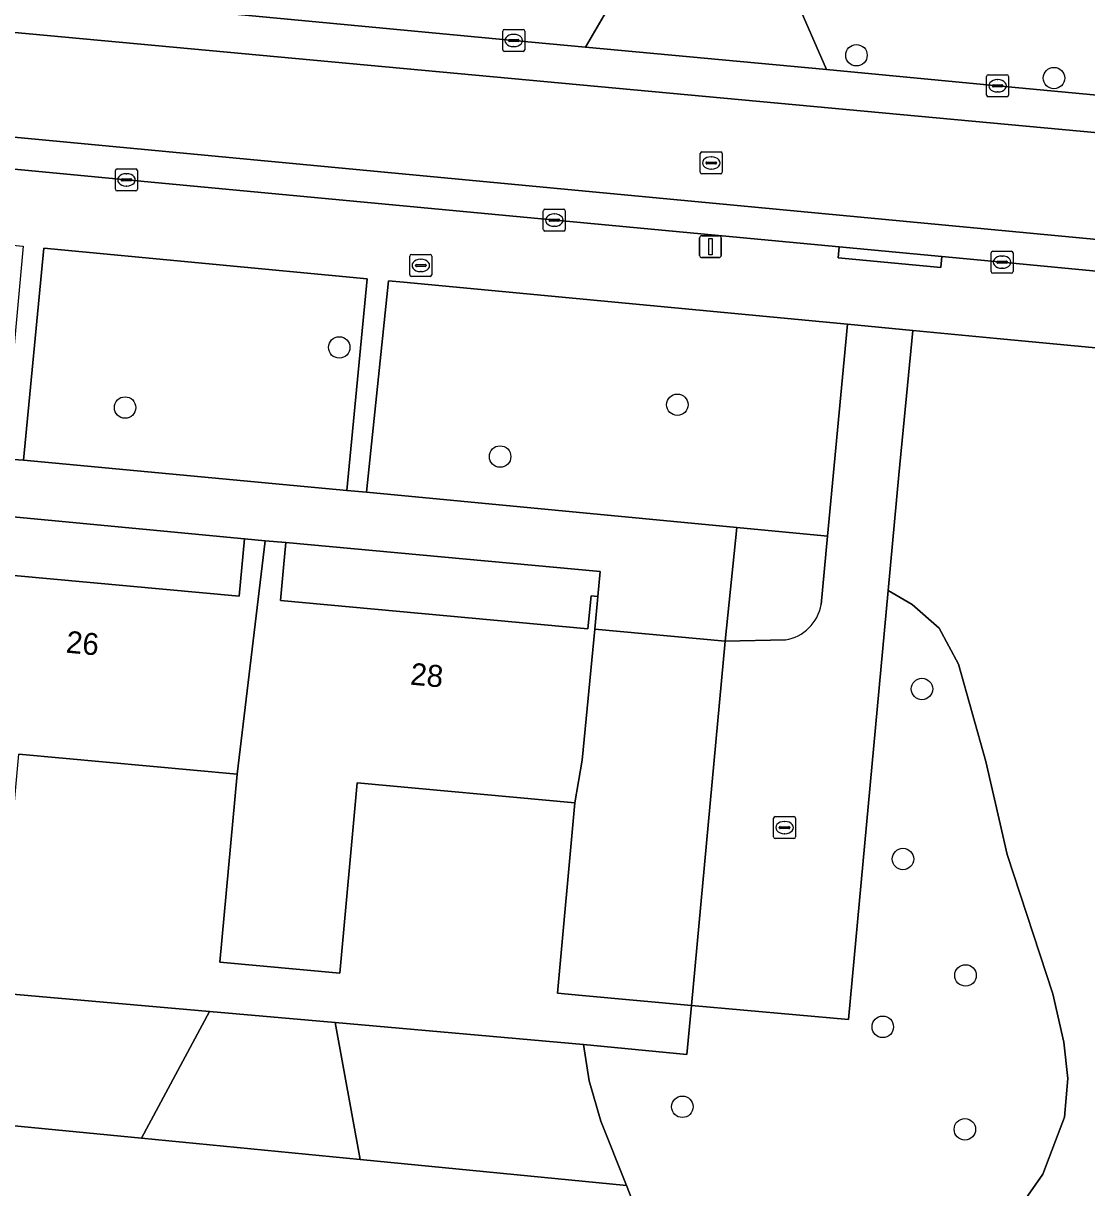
# Model space of a CAD drawing. Extents: x 162184 to 163154, y 385507 to 386516.
# Drawn here: x 162296.8 to 162345.2, y 385676.1 to 385729.1 of the extents above; entities that cross this region are included whole.
import ezdxf

# ---------------------------------------------------------------- set-up
doc = ezdxf.new("R2010")
doc.units = 0
for name, color, linetype in [('IMGEO_Boom', 7, 'Continuous'), ('IMGEO_Brandkraan', 7, 'Continuous'), ('IMGEO_Erf', 7, 'Continuous'), ('IMGEO_Groenvoorziening', 7, 'Continuous'), ('IMGEO_Kolk', 7, 'Continuous'), ('IMGEO_Lichtmast', 7, 'Continuous'), ('IMGEO_Pand', 7, 'Continuous'), ('IMGEO_Pand_nummerreeks', 7, 'Continuous'), ('IMGEO_Rijbaan_lokaal_gesloten', 7, 'Continuous'), ('IMGEO_Rijbaan_lokaal_open', 7, 'Continuous'), ('IMGEO_Rioolput', 7, 'Continuous'), ('IMGEO_Voetpad_open', 7, 'Continuous')]:
    doc.layers.add(name, color=color, linetype=linetype)

msp = doc.modelspace()

# ---------------------------------------------------------------- linework, layer by layer
at = {"layer": 'IMGEO_Boom'}
for centre in [(162334.701, 385727.667), (162343.696, 385726.626), (162311.147, 385714.353), (162301.394, 385711.615), (162326.546, 385711.742), (162318.473, 385709.382), (162337.684, 385698.79), (162336.817, 385691.042), (162339.667, 385685.738), (162335.899, 385683.396), (162326.774, 385679.752), (162339.638, 385678.727)]:
    msp.add_circle(centre, 0.489, dxfattribs=at)
at = {"layer": 'IMGEO_Brandkraan'}
for p, q in [((162314.361, 385717.663), (162314.361, 385718.515)), ((162314.436, 385718.589), (162315.288, 385718.589)), ((162314.849, 385718.369), (162314.874, 385718.369)), ((162315.362, 385718.515), (162315.362, 385717.663)), ((162314.62, 385718.083), (162314.62, 385718.095)), ((162315.058, 385718.046), (162314.66, 385718.046)), ((162314.663, 385718.132), (162315.061, 385718.132)), ((162314.872, 385717.809), (162314.847, 385717.809)), ((162315.104, 385718.095), (162315.104, 385718.083)), ((162315.288, 385717.589), (162314.436, 385717.589))]:
    msp.add_line(p, q, dxfattribs=at)
for points in [[(162314.361, 385717.663), (162314.361, 385718.515)], [(162314.436, 385718.589), (162315.288, 385718.589)], [(162315.362, 385718.515), (162315.362, 385717.663)], [(162315.288, 385717.589), (162314.436, 385717.589)]]:
    msp.add_lwpolyline(points, dxfattribs=at)
for centre, radius, start, end in [((162314.438, 385718.513), 0.0765, 91.552, 178.448), ((162314.438, 385718.513), 0.0765, 91.552, 178.448), ((162315.286, 385718.513), 0.0765, 1.552, 88.448), ((162315.286, 385718.513), 0.0765, 1.552, 88.448), ((162314.66, 385718.092), 0.0403, 85.8775, 175.7526), ((162314.657, 385718.082), 0.0366, 178.938, 274.7102), ((162315.061, 385718.089), 0.043, 264.8664, 352.4533), ((162315.065, 385718.094), 0.0386, 1.7309, 96.639), ((162314.438, 385717.665), 0.0765, 181.552, 268.448), ((162314.438, 385717.665), 0.0765, 181.552, 268.448), ((162315.286, 385717.665), 0.0765, 271.552, 358.448), ((162315.286, 385717.665), 0.0765, 271.552, 358.448)]:
    msp.add_arc(centre, radius, start, end, dxfattribs=at)
for centre, major_axis, ratio, start_param, end_param in [((162314.848, 385718.089), (-0.387, 0.002), 0.722429, 4.712389, 7.853982), ((162314.873, 385718.089), (-0.39, 0.002), 0.717154, 1.570796, 4.712389)]:
    msp.add_ellipse(centre, major_axis=major_axis, ratio=ratio, start_param=start_param, end_param=end_param, dxfattribs=at)
at = {"layer": 'IMGEO_Erf'}
for points in [[(162306.832, 385705.633), (162293.244, 385706.93), (162292.999, 385704.264), (162306.592, 385703.015)], [(162322.612, 385703.033), (162322.918, 385703.005), (162323.024, 385704.151), (162308.709, 385705.461), (162308.604, 385704.321), (162308.467, 385702.826), (162322.475, 385701.539)]]:
    msp.add_lwpolyline(points, close=True, dxfattribs=at)
msp.add_lwpolyline([(162289.198, 385685.507), (162305.235, 385684.094), (162310.963, 385683.589), (162322.266, 385682.593), (162326.973, 385682.13), (162327.188, 385684.362), (162322.209, 385684.82), (162321.086, 385684.923), (162321.883, 385693.597), (162311.965, 385694.508), (162311.169, 385685.835), (162305.703, 385686.338), (162306.491, 385694.912), (162296.563, 385695.824)], dxfattribs=at)
at = {"layer": 'IMGEO_Groenvoorziening'}
for points in [[(162312.412, 385717.479), (162297.691, 385718.874), (162296.769, 385709.213), (162311.499, 385707.842)], [(162334.297, 385715.407), (162314.067, 385717.323), (162313.385, 385717.388), (162312.393, 385707.757), (162329.258, 385706.149), (162333.232, 385705.772), (162333.385, 385705.758)], [(162302.141, 385678.318), (162305.235, 385684.094), (162289.198, 385685.507), (162289.75, 385679.525)], [(162312.094, 385677.348), (162310.963, 385683.589), (162305.235, 385684.094), (162302.141, 385678.318)], [(162324.229, 385676.165), (162323.066, 385679.099), (162322.53, 385680.94), (162322.266, 385682.593), (162310.963, 385683.589), (162312.094, 385677.348)]]:
    msp.add_lwpolyline(points, close=True, dxfattribs=at)
for points in [[(162406.222, 385708.608), (162341.099, 385714.759), (162337.261, 385715.127), (162336.625, 385708.552), (162336.141, 385703.282), (162337.233, 385702.638), (162338.466, 385701.56), (162339.344, 385699.923), (162340.593, 385695.492), (162341.243, 385692.652), (162341.563, 385691.252), (162343.641, 385684.905), (162344.138, 385682.696), (162344.331, 385681.045), (162344.168, 385679.279), (162343.181, 385676.687), (162341.102, 385673.713)], [(162341.102, 385673.713), (162343.181, 385676.687), (162344.168, 385679.279), (162344.331, 385681.045), (162344.138, 385682.696), (162343.641, 385684.905), (162341.563, 385691.252), (162341.243, 385692.652), (162340.593, 385695.492), (162339.344, 385699.923), (162338.466, 385701.56), (162337.233, 385702.638), (162336.141, 385703.282), (162334.344, 385683.735), (162327.188, 385684.362), (162326.973, 385682.13), (162322.266, 385682.593), (162322.53, 385680.94), (162323.066, 385679.099), (162324.229, 385676.165), (162324.721, 385674.923)], [(162324.721, 385674.923), (162324.229, 385676.165), (162312.094, 385677.348), (162302.141, 385678.318), (162289.75, 385679.525)]]:
    msp.add_lwpolyline(points, dxfattribs=at)
at = {"layer": 'IMGEO_Kolk'}
for p, q in [((162318.592, 385727.914), (162318.592, 385728.766)), ((162318.667, 385728.84), (162319.519, 385728.84)), ((162318.894, 385728.383), (162319.292, 385728.383)), ((162319.08, 385728.62), (162319.105, 385728.62)), ((162319.593, 385728.766), (162319.593, 385727.914)), ((162319.519, 385727.84), (162318.667, 385727.84)), ((162318.851, 385728.334), (162318.851, 385728.346)), ((162319.289, 385728.297), (162318.891, 385728.297)), ((162319.103, 385728.06), (162319.078, 385728.06)), ((162319.335, 385728.346), (162319.335, 385728.334)), ((162340.703, 385726.776), (162341.555, 385726.776)), ((162340.628, 385725.85), (162340.628, 385726.702)), ((162340.887, 385726.27), (162340.887, 385726.282)), ((162340.93, 385726.319), (162341.328, 385726.319)), ((162341.116, 385726.556), (162341.141, 385726.556)), ((162341.371, 385726.282), (162341.371, 385726.27)), ((162341.629, 385726.702), (162341.629, 385725.85)), ((162341.555, 385725.776), (162340.703, 385725.776)), ((162341.325, 385726.233), (162340.927, 385726.233)), ((162341.139, 385725.996), (162341.114, 385725.996)), ((162300.957, 385721.561), (162300.957, 385722.413)), ((162301.032, 385722.487), (162301.884, 385722.487)), ((162301.259, 385722.03), (162301.657, 385722.03)), ((162301.445, 385722.267), (162301.47, 385722.267)), ((162301.958, 385722.413), (162301.958, 385721.561)), ((162301.884, 385721.487), (162301.032, 385721.487)), ((162301.216, 385721.981), (162301.216, 385721.993)), ((162301.654, 385721.944), (162301.256, 385721.944)), ((162301.468, 385721.707), (162301.443, 385721.707)), ((162301.7, 385721.993), (162301.7, 385721.981)), ((162320.441, 385719.729), (162320.441, 385720.581)), ((162320.516, 385720.655), (162321.368, 385720.655)), ((162320.929, 385720.435), (162320.954, 385720.435)), ((162321.442, 385720.581), (162321.442, 385719.729)), ((162320.7, 385720.149), (162320.7, 385720.161)), ((162321.138, 385720.112), (162320.74, 385720.112)), ((162320.743, 385720.198), (162321.141, 385720.198)), ((162320.952, 385719.875), (162320.927, 385719.875)), ((162321.184, 385720.161), (162321.184, 385720.149)), ((162321.368, 385719.655), (162320.516, 385719.655)), ((162340.833, 385717.812), (162340.833, 385718.664)), ((162340.908, 385718.738), (162341.76, 385718.738)), ((162341.321, 385718.518), (162341.346, 385718.518)), ((162341.834, 385718.664), (162341.834, 385717.812)), ((162341.092, 385718.232), (162341.092, 385718.244)), ((162341.53, 385718.195), (162341.132, 385718.195)), ((162341.135, 385718.281), (162341.533, 385718.281)), ((162341.344, 385717.958), (162341.319, 385717.958)), ((162341.576, 385718.244), (162341.576, 385718.232)), ((162341.76, 385717.738), (162340.908, 385717.738)), ((162330.929, 385692.048), (162330.929, 385692.9)), ((162331.004, 385692.974), (162331.856, 385692.974)), ((162331.93, 385692.9), (162331.93, 385692.048)), ((162331.188, 385692.468), (162331.188, 385692.48)), ((162331.626, 385692.431), (162331.228, 385692.431)), ((162331.231, 385692.517), (162331.629, 385692.517)), ((162331.417, 385692.754), (162331.442, 385692.754)), ((162331.672, 385692.48), (162331.672, 385692.468)), ((162331.856, 385691.974), (162331.004, 385691.974)), ((162331.44, 385692.194), (162331.415, 385692.194))]:
    msp.add_line(p, q, dxfattribs=at)
for points in [[(162318.592, 385727.914), (162318.592, 385728.766)], [(162318.667, 385728.84), (162319.519, 385728.84)], [(162319.593, 385728.766), (162319.593, 385727.914)], [(162319.519, 385727.84), (162318.667, 385727.84)], [(162340.703, 385726.776), (162341.555, 385726.776)], [(162340.628, 385725.85), (162340.628, 385726.702)], [(162341.629, 385726.702), (162341.629, 385725.85)], [(162341.555, 385725.776), (162340.703, 385725.776)], [(162300.957, 385721.561), (162300.957, 385722.413)], [(162301.032, 385722.487), (162301.884, 385722.487)], [(162301.958, 385722.413), (162301.958, 385721.561)], [(162301.884, 385721.487), (162301.032, 385721.487)], [(162320.441, 385719.729), (162320.441, 385720.581)], [(162320.516, 385720.655), (162321.368, 385720.655)], [(162321.442, 385720.581), (162321.442, 385719.729)], [(162321.368, 385719.655), (162320.516, 385719.655)], [(162340.833, 385717.812), (162340.833, 385718.664)], [(162340.908, 385718.738), (162341.76, 385718.738)], [(162341.834, 385718.664), (162341.834, 385717.812)], [(162341.76, 385717.738), (162340.908, 385717.738)], [(162330.929, 385692.048), (162330.929, 385692.9)], [(162331.004, 385692.974), (162331.856, 385692.974)], [(162331.93, 385692.9), (162331.93, 385692.048)], [(162331.856, 385691.974), (162331.004, 385691.974)]]:
    msp.add_lwpolyline(points, dxfattribs=at)
for centre, radius, start, end in [((162318.669, 385728.764), 0.0765, 91.552, 178.448), ((162318.669, 385728.764), 0.0765, 91.552, 178.448), ((162318.891, 385728.343), 0.0403, 85.8775, 175.7526), ((162319.296, 385728.345), 0.0386, 1.7309, 96.639), ((162319.517, 385728.764), 0.0765, 1.552, 88.448), ((162319.517, 385728.764), 0.0765, 1.552, 88.448), ((162318.669, 385727.916), 0.0765, 181.552, 268.448), ((162318.669, 385727.916), 0.0765, 181.552, 268.448), ((162318.888, 385728.333), 0.0366, 178.938, 274.7102), ((162319.292, 385728.34), 0.043, 264.8664, 352.4533), ((162319.517, 385727.916), 0.0765, 271.552, 358.448), ((162319.517, 385727.916), 0.0765, 271.552, 358.448), ((162340.705, 385726.7), 0.0765, 91.552, 178.448), ((162340.705, 385726.7), 0.0765, 91.552, 178.448), ((162341.553, 385726.7), 0.0765, 1.552, 88.448), ((162341.553, 385726.7), 0.0765, 1.552, 88.448), ((162340.927, 385726.279), 0.0403, 85.8775, 175.7526), ((162340.924, 385726.269), 0.0366, 178.938, 274.7102), ((162341.328, 385726.276), 0.043, 264.8664, 352.4533), ((162341.332, 385726.281), 0.0386, 1.7309, 96.639), ((162340.705, 385725.852), 0.0765, 181.552, 268.448), ((162340.705, 385725.852), 0.0765, 181.552, 268.448), ((162341.553, 385725.852), 0.0765, 271.552, 358.448), ((162341.553, 385725.852), 0.0765, 271.552, 358.448), ((162301.034, 385722.411), 0.0765, 91.552, 178.448), ((162301.034, 385722.411), 0.0765, 91.552, 178.448), ((162301.256, 385721.99), 0.0403, 85.8775, 175.7526), ((162301.661, 385721.992), 0.0386, 1.7309, 96.639), ((162301.882, 385722.411), 0.0765, 1.552, 88.448), ((162301.882, 385722.411), 0.0765, 1.552, 88.448), ((162301.034, 385721.563), 0.0765, 181.552, 268.448), ((162301.034, 385721.563), 0.0765, 181.552, 268.448), ((162301.253, 385721.98), 0.0366, 178.938, 274.7102), ((162301.657, 385721.987), 0.043, 264.8664, 352.4533), ((162301.882, 385721.563), 0.0765, 271.552, 358.448), ((162301.882, 385721.563), 0.0765, 271.552, 358.448), ((162320.518, 385720.579), 0.0765, 91.552, 178.448), ((162320.518, 385720.579), 0.0765, 91.552, 178.448), ((162321.366, 385720.579), 0.0765, 1.552, 88.448), ((162321.366, 385720.579), 0.0765, 1.552, 88.448), ((162320.74, 385720.158), 0.0403, 85.8775, 175.7526), ((162320.737, 385720.148), 0.0366, 178.938, 274.7102), ((162321.141, 385720.155), 0.043, 264.8664, 352.4533), ((162321.145, 385720.16), 0.0386, 1.7309, 96.639), ((162320.518, 385719.731), 0.0765, 181.552, 268.448), ((162320.518, 385719.731), 0.0765, 181.552, 268.448), ((162321.366, 385719.731), 0.0765, 271.552, 358.448), ((162321.366, 385719.731), 0.0765, 271.552, 358.448), ((162340.91, 385718.662), 0.0765, 91.552, 178.448), ((162340.91, 385718.662), 0.0765, 91.552, 178.448), ((162341.758, 385718.662), 0.0765, 1.552, 88.448), ((162341.758, 385718.662), 0.0765, 1.552, 88.448), ((162340.91, 385717.814), 0.0765, 181.552, 268.448), ((162340.91, 385717.814), 0.0765, 181.552, 268.448), ((162341.132, 385718.241), 0.0403, 85.8775, 175.7526), ((162341.129, 385718.231), 0.0366, 178.938, 274.7102), ((162341.533, 385718.238), 0.043, 264.8664, 352.4533), ((162341.537, 385718.243), 0.0386, 1.7309, 96.639), ((162341.758, 385717.814), 0.0765, 271.552, 358.448), ((162341.758, 385717.814), 0.0765, 271.552, 358.448), ((162331.006, 385692.898), 0.0765, 91.552, 178.448), ((162331.006, 385692.898), 0.0765, 91.552, 178.448), ((162331.854, 385692.898), 0.0765, 1.552, 88.448), ((162331.854, 385692.898), 0.0765, 1.552, 88.448), ((162331.228, 385692.477), 0.0403, 85.8775, 175.7526), ((162331.225, 385692.467), 0.0366, 178.938, 274.7102), ((162331.629, 385692.474), 0.043, 264.8664, 352.4533), ((162331.633, 385692.479), 0.0386, 1.7309, 96.639), ((162331.006, 385692.05), 0.0765, 181.552, 268.448), ((162331.006, 385692.05), 0.0765, 181.552, 268.448), ((162331.854, 385692.05), 0.0765, 271.552, 358.448), ((162331.854, 385692.05), 0.0765, 271.552, 358.448)]:
    msp.add_arc(centre, radius, start, end, dxfattribs=at)
for centre, major_axis, ratio, start_param, end_param in [((162319.079, 385728.34), (-0.387, 0.002), 0.722429, 4.712389, 7.853982), ((162319.104, 385728.34), (-0.39, 0.002), 0.717154, 1.570796, 4.712389), ((162341.115, 385726.276), (-0.387, 0.002), 0.722429, 4.712389, 7.853982), ((162341.14, 385726.276), (-0.39, 0.002), 0.717154, 1.570796, 4.712389), ((162301.444, 385721.987), (-0.387, 0.002), 0.722429, 4.712389, 7.853982), ((162301.469, 385721.987), (-0.39, 0.002), 0.717154, 1.570796, 4.712389), ((162320.928, 385720.155), (-0.387, 0.002), 0.722429, 4.712389, 7.853982), ((162320.953, 385720.155), (-0.39, 0.002), 0.717154, 1.570796, 4.712389), ((162341.32, 385718.238), (-0.387, 0.002), 0.722429, 4.712389, 7.853982), ((162341.345, 385718.238), (-0.39, 0.002), 0.717154, 1.570796, 4.712389), ((162331.416, 385692.474), (-0.387, 0.002), 0.722429, 4.712389, 7.853982), ((162331.441, 385692.474), (-0.39, 0.002), 0.717154, 1.570796, 4.712389)]:
    msp.add_ellipse(centre, major_axis=major_axis, ratio=ratio, start_param=start_param, end_param=end_param, dxfattribs=at)
at = {"layer": 'IMGEO_Lichtmast'}
for p, q in [((162327.653, 385719.445), (162328.443, 385719.445)), ((162328.443, 385719.445), (162327.653, 385719.445)), ((162327.553, 385718.545), (162327.553, 385719.345)), ((162327.553, 385719.345), (162327.553, 385718.545)), ((162328.543, 385719.345), (162328.543, 385718.545)), ((162328.543, 385718.545), (162328.543, 385719.345)), ((162328.443, 385718.445), (162327.653, 385718.445)), ((162327.653, 385718.445), (162328.443, 385718.445))]:
    msp.add_line(p, q, dxfattribs=at)
msp.add_lwpolyline([(162327.973, 385719.32), (162328.123, 385719.32), (162328.123, 385718.57), (162327.973, 385718.57), (162327.973, 385719.32)], dxfattribs=at)
for centre, start, end in [((162327.653, 385719.345), 90, 180), ((162327.653, 385719.345), 90, 180), ((162328.443, 385719.345), 0, 90), ((162328.443, 385719.345), 360, 90), ((162327.653, 385718.545), 180, 270), ((162327.653, 385718.545), 180, 270), ((162328.443, 385718.545), 270, 0), ((162328.443, 385718.545), 270, 0)]:
    msp.add_arc(centre, 0.1, start, end, dxfattribs=at)
at = {"layer": 'IMGEO_Pand'}
for points in [[(162290.382, 385687.776), (162295.779, 385687.28), (162296.563, 385695.824), (162306.491, 385694.912), (162307.769, 385705.547), (162306.832, 385705.633), (162306.592, 385703.015), (162292.999, 385704.264), (162293.244, 385706.93), (162292.352, 385707.012), (162291.172, 385696.37)], [(162305.703, 385686.338), (162311.169, 385685.835), (162311.965, 385694.508), (162321.883, 385693.597), (162322.206, 385695.549), (162322.781, 385701.517), (162322.918, 385703.005), (162322.612, 385703.033), (162322.475, 385701.539), (162308.467, 385702.826), (162308.604, 385704.321), (162308.709, 385705.461), (162307.769, 385705.547), (162306.491, 385694.912)], [(162328.715, 385700.972), (162322.781, 385701.517), (162322.206, 385695.549), (162321.883, 385693.597), (162321.086, 385684.923), (162322.209, 385684.82), (162327.188, 385684.362)]]:
    msp.add_lwpolyline(points, close=True, dxfattribs=at)
at = {"layer": 'IMGEO_Rijbaan_lokaal_gesloten'}
for points in [[(162260.4, 385732.301), (162259.916, 385727.292), (162279.939, 385725.485), (162345.976, 385719.242)], [(162286.519, 385729.622), (162367.51, 385722.111)], [(162367.51, 385722.111), (162286.519, 385729.622)], [(162359.589, 385724.546), (162341.125, 385726.274), (162333.341, 385727.013), (162322.366, 385728.035), (162319.089, 385728.339), (162304.126, 385729.759)], [(162345.976, 385719.242), (162279.939, 385725.485), (162259.916, 385727.292), (162259.786, 385725.953), (162263.448, 385725.604), (162268.178, 385725.161), (162282.94, 385723.756), (162301.454, 385721.988), (162333.913, 385718.934), (162338.59, 385718.494), (162341.333, 385718.236), (162362.787, 385716.192)]]:
    msp.add_lwpolyline(points, dxfattribs=at)
at = {"layer": 'IMGEO_Rijbaan_lokaal_open'}
for points in [[(162330.873, 385796.534), (162329.97, 385787.042), (162329.296, 385779.892), (162327.803, 385764.055), (162327.435, 385760.157), (162327.152, 385757.156), (162326.635, 385751.709), (162326.477, 385750), (162324.906, 385734.232), (162324.656, 385731.996), (162324.274, 385731.336), (162322.366, 385728.035), (162333.341, 385727.013), (162331.493, 385731.237), (162334.097, 385758.918), (162334.542, 385763.644), (162337.193, 385792.099)], [(162331.465, 385701.032), (162328.715, 385700.972), (162327.188, 385684.362), (162334.344, 385683.735), (162336.141, 385703.282), (162336.625, 385708.552), (162337.261, 385715.127), (162334.297, 385715.407), (162333.385, 385705.758), (162333.09, 385702.638)]]:
    msp.add_lwpolyline(points, dxfattribs=at)
msp.add_arc((162331.169, 385702.957), 1.948, 278.7536, 350.5725, dxfattribs=at)
at = {"layer": 'IMGEO_Rioolput'}
for p, q in [((162327.59, 385722.333), (162327.59, 385723.185)), ((162327.665, 385723.259), (162328.517, 385723.259)), ((162328.591, 385723.185), (162328.591, 385722.333)), ((162327.849, 385722.753), (162327.849, 385722.765)), ((162328.287, 385722.716), (162327.889, 385722.716)), ((162327.892, 385722.802), (162328.29, 385722.802)), ((162328.078, 385723.039), (162328.103, 385723.039)), ((162328.333, 385722.765), (162328.333, 385722.753)), ((162328.517, 385722.259), (162327.665, 385722.259)), ((162328.101, 385722.479), (162328.076, 385722.479))]:
    msp.add_line(p, q, dxfattribs=at)
for points in [[(162327.59, 385722.333), (162327.59, 385723.185)], [(162327.665, 385723.259), (162328.517, 385723.259)], [(162328.591, 385723.185), (162328.591, 385722.333)], [(162328.517, 385722.259), (162327.665, 385722.259)]]:
    msp.add_lwpolyline(points, dxfattribs=at)
for centre, radius, start, end in [((162327.667, 385723.183), 0.0765, 91.552, 178.448), ((162327.667, 385723.183), 0.0765, 91.552, 178.448), ((162328.515, 385723.183), 0.0765, 1.552, 88.448), ((162328.515, 385723.183), 0.0765, 1.552, 88.448), ((162327.889, 385722.762), 0.0403, 85.8775, 175.7526), ((162327.886, 385722.752), 0.0366, 178.938, 274.7102), ((162328.29, 385722.759), 0.043, 264.8664, 352.4533), ((162328.294, 385722.764), 0.0386, 1.7309, 96.639), ((162327.667, 385722.335), 0.0765, 181.552, 268.448), ((162327.667, 385722.335), 0.0765, 181.552, 268.448), ((162328.515, 385722.335), 0.0765, 271.552, 358.448), ((162328.515, 385722.335), 0.0765, 271.552, 358.448)]:
    msp.add_arc(centre, radius, start, end, dxfattribs=at)
for centre, major_axis, ratio, start_param, end_param in [((162328.077, 385722.759), (-0.387, 0.002), 0.722429, 4.712389, 7.853982), ((162328.102, 385722.759), (-0.39, 0.002), 0.717154, 1.570796, 4.712389)]:
    msp.add_ellipse(centre, major_axis=major_axis, ratio=ratio, start_param=start_param, end_param=end_param, dxfattribs=at)
at = {"layer": 'IMGEO_Voetpad_open'}
for points in [[(162256.075, 385734.27), (162257.576, 385734.101), (162258.369, 385734.127), (162260.556, 385733.913), (162262.149, 385733.762), (162269.071, 385733.087), (162274.014, 385732.613), (162274.061, 385733.11), (162278.885, 385732.653), (162278.838, 385732.156), (162282.654, 385731.794), (162294.467, 385730.661), (162294.513, 385731.158), (162298.407, 385730.795), (162298.361, 385730.297), (162304.126, 385729.759), (162319.089, 385728.339), (162322.366, 385728.035), (162324.274, 385731.336), (162324.656, 385731.996), (162320.551, 385732.517)], [(162331.493, 385731.237), (162333.341, 385727.013), (162341.125, 385726.274), (162359.589, 385724.546)], [(162187.283, 385729.334), (162189.939, 385729.082), (162192.648, 385728.825), (162199.552, 385728.17), (162220.237, 385726.209), (162281.48, 385720.409), (162280.928, 385714.816), (162280.527, 385710.753), (162281.457, 385710.712), (162281.877, 385715.117), (162282.373, 385720.324), (162296.749, 385718.963), (162295.879, 385709.284), (162296.769, 385709.213), (162297.691, 385718.874), (162312.412, 385717.479), (162311.499, 385707.842), (162312.393, 385707.757), (162313.385, 385717.388), (162314.067, 385717.323), (162334.297, 385715.407), (162337.261, 385715.127), (162341.099, 385714.759), (162406.222, 385708.608)], [(162362.787, 385716.192), (162341.333, 385718.236), (162338.59, 385718.494), (162338.544, 385717.998), (162333.867, 385718.437), (162333.913, 385718.934), (162301.454, 385721.988), (162282.94, 385723.756), (162268.178, 385725.161), (162263.448, 385725.604), (162259.786, 385725.953), (162236.95, 385728.11), (162224.308, 385729.333)], [(162333.09, 385702.638), (162333.385, 385705.758), (162333.232, 385705.772), (162329.258, 385706.149), (162328.715, 385700.972), (162331.465, 385701.032)]]:
    msp.add_lwpolyline(points, dxfattribs=at)
for points in [[(162333.913, 385718.934), (162333.867, 385718.437), (162338.544, 385717.998), (162338.59, 385718.494)], [(162312.393, 385707.757), (162311.499, 385707.842), (162296.769, 385709.213), (162295.879, 385709.284), (162290.842, 385709.783), (162281.457, 385710.712), (162280.527, 385710.753), (162277.907, 385711.003), (162277.711, 385708.319), (162291.458, 385707.094), (162292.352, 385707.012), (162293.244, 385706.93), (162306.832, 385705.633), (162307.769, 385705.547), (162308.709, 385705.461), (162323.024, 385704.151), (162322.918, 385703.005), (162322.781, 385701.517), (162328.715, 385700.972), (162329.258, 385706.149)]]:
    msp.add_lwpolyline(points, close=True, dxfattribs=at)
msp.add_arc((162331.169, 385702.957), 1.948, 278.7536, 350.5725, dxfattribs=at)

# ---------------------------------------------------------------- texts
at = {"layer": 'IMGEO_Pand_nummerreeks'}
for s, rotation, p in [('26', 354.7501, (162298.673, 385700.45)), ('28', 354.7506, (162314.352, 385698.992))]:
    msp.add_text(s, height=1, rotation=rotation, dxfattribs=at).set_placement(p)

doc.saveas('drawing.dxf')
